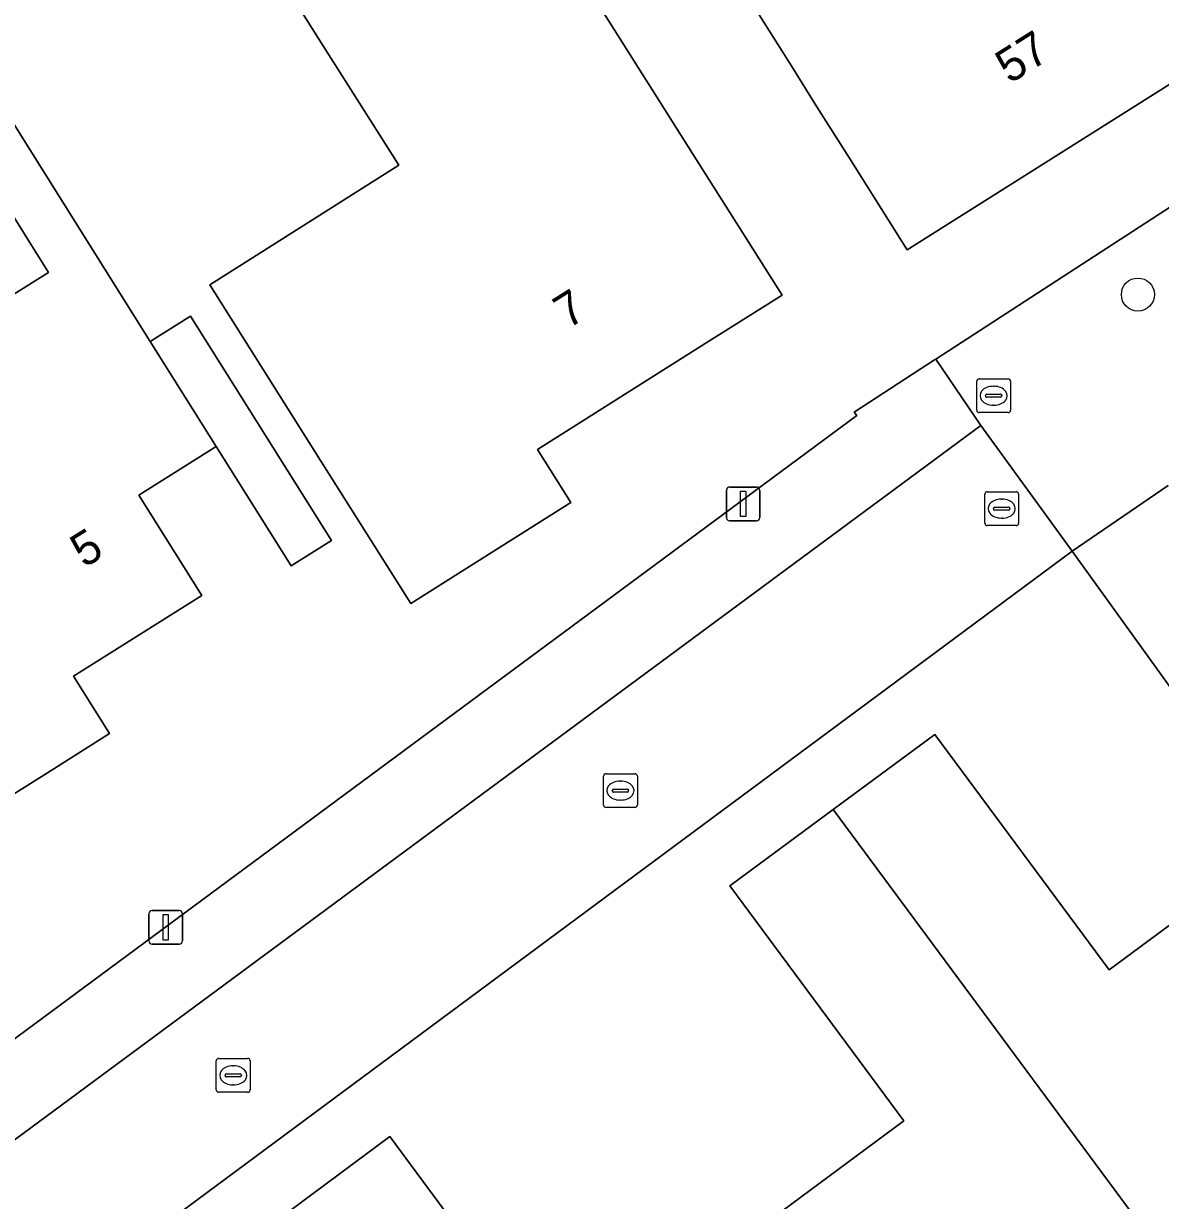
# Model space of a CAD drawing. Extents: x 157767 to 159172, y 387839 to 389425.
# Drawn here: x 158173.32 to 158206.93, y 388897.61 to 388932.4 of the extents above; entities that cross this region are included whole.
import ezdxf

# ---------------------------------------------------------------- set-up
doc = ezdxf.new("R2010")
doc.units = 0
for name, color, linetype in [('IMGEO_Boom', 7, 'Continuous'), ('IMGEO_Brandkraan', 7, 'Continuous'), ('IMGEO_Erf', 7, 'Continuous'), ('IMGEO_Kolk', 7, 'Continuous'), ('IMGEO_Lichtmast', 7, 'Continuous'), ('IMGEO_Pand', 7, 'Continuous'), ('IMGEO_Pand_nummerreeks', 7, 'Continuous'), ('IMGEO_Rijbaan_lokaal_open', 7, 'Continuous'), ('IMGEO_Voetpad_open', 7, 'Continuous')]:
    doc.layers.add(name, color=color, linetype=linetype)

msp = doc.modelspace()

# ---------------------------------------------------------------- linework, layer by layer
at = {"layer": 'IMGEO_Boom'}
msp.add_circle((158206.258, 388924.391), 0.489, dxfattribs=at)
at = {"layer": 'IMGEO_Brandkraan'}
for p, q in [((158201.568, 388921.901), (158202.42, 388921.901)), ((158201.493, 388920.975), (158201.493, 388921.827)), ((158201.981, 388921.681), (158202.006, 388921.681)), ((158202.494, 388921.827), (158202.494, 388920.975)), ((158201.752, 388921.395), (158201.752, 388921.407)), ((158202.19, 388921.358), (158201.792, 388921.358)), ((158201.795, 388921.444), (158202.193, 388921.444)), ((158202.236, 388921.407), (158202.236, 388921.395)), ((158202.42, 388920.901), (158201.568, 388920.901)), ((158202.004, 388921.121), (158201.979, 388921.121))]:
    msp.add_line(p, q, dxfattribs=at)
for points in [[(158201.568, 388921.901), (158202.42, 388921.901)], [(158201.493, 388920.975), (158201.493, 388921.827)], [(158202.494, 388921.827), (158202.494, 388920.975)], [(158202.42, 388920.901), (158201.568, 388920.901)]]:
    msp.add_lwpolyline(points, dxfattribs=at)
for centre, radius, start, end in [((158201.57, 388921.825), 0.0765, 91.552, 178.448), ((158201.57, 388921.825), 0.0765, 91.552, 178.448), ((158202.418, 388921.825), 0.0765, 1.552, 88.448), ((158202.418, 388921.825), 0.0765, 1.552, 88.448), ((158201.792, 388921.404), 0.0403, 85.8775, 175.7526), ((158201.789, 388921.394), 0.0366, 178.938, 274.7102), ((158202.193, 388921.401), 0.043, 264.8664, 352.4533), ((158202.197, 388921.406), 0.0386, 1.7309, 96.639), ((158201.57, 388920.977), 0.0765, 181.552, 268.448), ((158201.57, 388920.977), 0.0765, 181.552, 268.448), ((158202.418, 388920.977), 0.0765, 271.552, 358.448), ((158202.418, 388920.977), 0.0765, 271.552, 358.448)]:
    msp.add_arc(centre, radius, start, end, dxfattribs=at)
for centre, major_axis, ratio, start_param, end_param in [((158201.98, 388921.401), (-0.387, 0.002), 0.722429, 4.712389, 7.853982), ((158202.005, 388921.401), (-0.39, 0.002), 0.717154, 1.570796, 4.712389)]:
    msp.add_ellipse(centre, major_axis=major_axis, ratio=ratio, start_param=start_param, end_param=end_param, dxfattribs=at)
at = {"layer": 'IMGEO_Erf'}
for points in [[(158262.589, 388997.426), (158244.48, 388987.167), (158230.817, 388978.764), (158231.091, 388978.241), (158227.727, 388976.477), (158227.574, 388976.769), (158191.201, 388954.398), (158194.451, 388949.131), (158184.121, 388942.756), (158188.52, 388935.797), (158190.425, 388932.783), (158193.097, 388928.557), (158195.739, 388924.377), (158195.585, 388924.279), (158193.467, 388922.941), (158188.509, 388919.807), (158189.493, 388918.249), (158184.77, 388915.264), (158182.099, 388919.491), (158178.819, 388924.68), (158184.408, 388928.213), (158182.157, 388931.775), (158177.02, 388939.901), (158169.794, 388935.333)], [(158162.724, 388894.754), (158197.947, 388920.815), (158197.869, 388920.914), (158200.248, 388922.459), (158200.285, 388922.483), (158241.767, 388949.419)], [(158172.154, 388930.821), (158177.063, 388923.003), (158178.254, 388923.751), (158182.418, 388917.119), (158181.226, 388916.371), (158179.013, 388919.896), (158176.726, 388918.46), (158178.586, 388915.495), (158174.794, 388913.115), (158175.862, 388911.412), (158173.912, 388910.188), (158171.296, 388908.546)], [(158173.003, 388924.388), (158174.053, 388925.046), (158170.918, 388930.046)]]:
    msp.add_lwpolyline(points, dxfattribs=at)
for points in [[(158209.582, 388932.108), (158199.438, 388925.715), (158197.731, 388928.423), (158196.772, 388929.945), (158196.025, 388931.13), (158193.878, 388934.537), (158191.604, 388938.146), (158189.691, 388941.18), (158199.717, 388947.502), (158201.63, 388944.469), (158201.745, 388944.541), (158206.916, 388936.338)], [(158156.023, 388881.014), (158155.865, 388880.897), (158162.053, 388872.377), (158167.202, 388876.188), (158162.071, 388883.122), (158165.097, 388885.36), (158168.086, 388887.572), (158173.217, 388880.638), (158178.266, 388884.374), (158183.249, 388888.061), (158178.096, 388895.025), (158181.147, 388897.282), (158184.145, 388899.501), (158189.302, 388892.533), (158194.355, 388896.272), (158199.343, 388899.963), (158194.2, 388906.913), (158197.248, 388909.169), (158200.253, 388911.392), (158205.406, 388904.429), (158210.515, 388908.209), (158204.311, 388916.804)]]:
    msp.add_lwpolyline(points, close=True, dxfattribs=at)
at = {"layer": 'IMGEO_Kolk'}
for p, q in [((158201.732, 388917.638), (158201.732, 388918.49)), ((158201.807, 388918.564), (158202.659, 388918.564)), ((158202.733, 388918.49), (158202.733, 388917.638)), ((158201.991, 388918.058), (158201.991, 388918.07)), ((158202.034, 388918.107), (158202.432, 388918.107)), ((158202.22, 388918.344), (158202.245, 388918.344)), ((158202.475, 388918.07), (158202.475, 388918.058)), ((158202.429, 388918.021), (158202.031, 388918.021)), ((158202.243, 388917.784), (158202.218, 388917.784)), ((158202.659, 388917.564), (158201.807, 388917.564)), ((158190.461, 388909.303), (158190.461, 388910.155)), ((158190.536, 388910.229), (158191.388, 388910.229)), ((158191.462, 388910.155), (158191.462, 388909.303)), ((158190.72, 388909.723), (158190.72, 388909.735)), ((158191.158, 388909.686), (158190.76, 388909.686)), ((158190.763, 388909.772), (158191.161, 388909.772)), ((158190.949, 388910.009), (158190.974, 388910.009)), ((158191.204, 388909.735), (158191.204, 388909.723)), ((158190.972, 388909.449), (158190.947, 388909.449)), ((158191.388, 388909.229), (158190.536, 388909.229)), ((158179.015, 388900.886), (158179.015, 388901.738)), ((158179.09, 388901.812), (158179.942, 388901.812)), ((158180.016, 388901.738), (158180.016, 388900.886)), ((158179.317, 388901.355), (158179.715, 388901.355)), ((158179.503, 388901.592), (158179.528, 388901.592)), ((158179.274, 388901.306), (158179.274, 388901.318)), ((158179.712, 388901.269), (158179.314, 388901.269)), ((158179.526, 388901.032), (158179.501, 388901.032)), ((158179.758, 388901.318), (158179.758, 388901.306)), ((158179.942, 388900.812), (158179.09, 388900.812))]:
    msp.add_line(p, q, dxfattribs=at)
for points in [[(158201.732, 388917.638), (158201.732, 388918.49)], [(158201.807, 388918.564), (158202.659, 388918.564)], [(158202.733, 388918.49), (158202.733, 388917.638)], [(158202.659, 388917.564), (158201.807, 388917.564)], [(158190.461, 388909.303), (158190.461, 388910.155)], [(158190.536, 388910.229), (158191.388, 388910.229)], [(158191.462, 388910.155), (158191.462, 388909.303)], [(158191.388, 388909.229), (158190.536, 388909.229)], [(158179.015, 388900.886), (158179.015, 388901.738)], [(158179.09, 388901.812), (158179.942, 388901.812)], [(158180.016, 388901.738), (158180.016, 388900.886)], [(158179.942, 388900.812), (158179.09, 388900.812)]]:
    msp.add_lwpolyline(points, dxfattribs=at)
for centre, radius, start, end in [((158201.809, 388918.488), 0.0765, 91.552, 178.448), ((158201.809, 388918.488), 0.0765, 91.552, 178.448), ((158202.657, 388918.488), 0.0765, 1.552, 88.448), ((158202.657, 388918.488), 0.0765, 1.552, 88.448), ((158202.031, 388918.067), 0.0403, 85.8775, 175.7526), ((158202.028, 388918.057), 0.0366, 178.938, 274.7102), ((158202.432, 388918.064), 0.043, 264.8664, 352.4533), ((158202.436, 388918.069), 0.0386, 1.7309, 96.639), ((158201.809, 388917.64), 0.0765, 181.552, 268.448), ((158201.809, 388917.64), 0.0765, 181.552, 268.448), ((158202.657, 388917.64), 0.0765, 271.552, 358.448), ((158202.657, 388917.64), 0.0765, 271.552, 358.448), ((158190.538, 388910.153), 0.0765, 91.552, 178.448), ((158190.538, 388910.153), 0.0765, 91.552, 178.448), ((158191.386, 388910.153), 0.0765, 1.552, 88.448), ((158191.386, 388910.153), 0.0765, 1.552, 88.448), ((158190.76, 388909.732), 0.0403, 85.8775, 175.7526), ((158190.757, 388909.722), 0.0366, 178.938, 274.7102), ((158191.161, 388909.729), 0.043, 264.8664, 352.4533), ((158191.165, 388909.734), 0.0386, 1.7309, 96.639), ((158190.538, 388909.305), 0.0765, 181.552, 268.448), ((158190.538, 388909.305), 0.0765, 181.552, 268.448), ((158191.386, 388909.305), 0.0765, 271.552, 358.448), ((158191.386, 388909.305), 0.0765, 271.552, 358.448), ((158179.092, 388901.736), 0.0765, 91.552, 178.448), ((158179.092, 388901.736), 0.0765, 91.552, 178.448), ((158179.94, 388901.736), 0.0765, 1.552, 88.448), ((158179.94, 388901.736), 0.0765, 1.552, 88.448), ((158179.314, 388901.315), 0.0403, 85.8775, 175.7526), ((158179.719, 388901.317), 0.0386, 1.7309, 96.639), ((158179.311, 388901.305), 0.0366, 178.938, 274.7102), ((158179.715, 388901.312), 0.043, 264.8664, 352.4533), ((158179.092, 388900.888), 0.0765, 181.552, 268.448), ((158179.092, 388900.888), 0.0765, 181.552, 268.448), ((158179.94, 388900.888), 0.0765, 271.552, 358.448), ((158179.94, 388900.888), 0.0765, 271.552, 358.448)]:
    msp.add_arc(centre, radius, start, end, dxfattribs=at)
for centre, major_axis, ratio, start_param, end_param in [((158202.219, 388918.064), (-0.387, 0.002), 0.722429, 4.712389, 7.853982), ((158202.244, 388918.064), (-0.39, 0.002), 0.717154, 1.570796, 4.712389), ((158190.948, 388909.729), (-0.387, 0.002), 0.722429, 4.712389, 7.853982), ((158190.973, 388909.729), (-0.39, 0.002), 0.717154, 1.570796, 4.712389), ((158179.502, 388901.312), (-0.387, 0.002), 0.722429, 4.712389, 7.853982), ((158179.527, 388901.312), (-0.39, 0.002), 0.717154, 1.570796, 4.712389)]:
    msp.add_ellipse(centre, major_axis=major_axis, ratio=ratio, start_param=start_param, end_param=end_param, dxfattribs=at)
at = {"layer": 'IMGEO_Lichtmast'}
for p, q in [((158194.094, 388917.803), (158194.094, 388918.603)), ((158194.094, 388918.603), (158194.094, 388917.803)), ((158194.194, 388918.703), (158194.984, 388918.703)), ((158194.984, 388918.703), (158194.194, 388918.703)), ((158195.084, 388918.603), (158195.084, 388917.803)), ((158195.084, 388917.803), (158195.084, 388918.603)), ((158194.984, 388917.703), (158194.194, 388917.703)), ((158194.194, 388917.703), (158194.984, 388917.703)), ((158177.023, 388905.287), (158177.023, 388906.087)), ((158177.023, 388906.087), (158177.023, 388905.287)), ((158177.123, 388906.187), (158177.913, 388906.187)), ((158177.913, 388906.187), (158177.123, 388906.187)), ((158178.013, 388906.087), (158178.013, 388905.287)), ((158178.013, 388905.287), (158178.013, 388906.087)), ((158177.913, 388905.187), (158177.123, 388905.187)), ((158177.123, 388905.187), (158177.913, 388905.187))]:
    msp.add_line(p, q, dxfattribs=at)
for points in [[(158194.514, 388918.578), (158194.664, 388918.578), (158194.664, 388917.828), (158194.514, 388917.828), (158194.514, 388918.578)], [(158177.443, 388906.062), (158177.593, 388906.062), (158177.593, 388905.312), (158177.443, 388905.312), (158177.443, 388906.062)]]:
    msp.add_lwpolyline(points, dxfattribs=at)
for centre, start, end in [((158194.194, 388918.603), 90, 180), ((158194.194, 388918.603), 90, 180), ((158194.984, 388918.603), 0, 90), ((158194.984, 388918.603), 360, 90), ((158194.194, 388917.803), 180, 270), ((158194.194, 388917.803), 180, 270), ((158194.984, 388917.803), 270, 0), ((158194.984, 388917.803), 270, 0), ((158177.123, 388906.087), 90, 180), ((158177.123, 388906.087), 90, 180), ((158177.913, 388906.087), 0, 90), ((158177.913, 388906.087), 360, 90), ((158177.123, 388905.287), 180, 270), ((158177.123, 388905.287), 180, 270), ((158177.913, 388905.287), 270, 0), ((158177.913, 388905.287), 270, 0)]:
    msp.add_arc(centre, 0.1, start, end, dxfattribs=at)
at = {"layer": 'IMGEO_Pand'}
for points in [[(158180.802, 388947.98), (158167.172, 388939.481), (158169.794, 388935.333), (158177.02, 388939.901), (158182.157, 388931.775), (158184.408, 388928.213), (158178.819, 388924.68), (158182.099, 388919.491), (158184.77, 388915.264), (158189.493, 388918.249), (158188.509, 388919.807), (158193.467, 388922.941), (158195.585, 388924.279), (158195.739, 388924.377), (158193.097, 388928.557), (158190.425, 388932.783), (158188.52, 388935.797), (158184.121, 388942.756)], [(158206.916, 388936.338), (158201.745, 388944.541), (158201.63, 388944.469), (158199.717, 388947.502), (158189.691, 388941.18), (158191.604, 388938.146), (158193.878, 388934.537), (158196.025, 388931.13), (158196.772, 388929.945), (158197.731, 388928.423), (158199.438, 388925.715), (158209.582, 388932.108)], [(158179.013, 388919.896), (158177.063, 388923.003), (158172.154, 388930.821), (158170.918, 388930.046), (158174.053, 388925.046), (158173.003, 388924.388), (158167.194, 388920.742), (158167.778, 388919.812), (158167.302, 388919.513), (158166.86, 388920.218), (158164.378, 388918.661), (158167.048, 388914.407), (158169.538, 388915.97), (158168.912, 388916.967), (158169.379, 388917.26), (158170.668, 388915.207), (158168.119, 388913.608), (158168.638, 388912.781), (158171.296, 388908.546), (158173.912, 388910.188), (158175.862, 388911.412), (158174.794, 388913.115), (158178.586, 388915.495), (158176.726, 388918.46)], [(158177.063, 388923.003), (158179.013, 388919.896), (158181.226, 388916.371), (158182.418, 388917.119), (158178.254, 388923.751)], [(158218.094, 388889.041), (158211.631, 388897.774), (158215.899, 388900.933), (158210.515, 388908.209), (158205.406, 388904.429), (158200.253, 388911.392), (158197.248, 388909.169), (158214.226, 388886.234)], [(158210.291, 388883.378), (158214.226, 388886.234), (158197.248, 388909.169), (158194.2, 388906.913), (158199.343, 388899.963), (158194.355, 388896.272), (158199.776, 388888.924), (158203.919, 388891.99)], [(158181.147, 388897.282), (158198.131, 388874.39), (158201.985, 388877.232), (158195.613, 388885.844), (158199.776, 388888.924), (158194.355, 388896.272), (158189.302, 388892.533), (158184.145, 388899.501)]]:
    msp.add_lwpolyline(points, close=True, dxfattribs=at)
at = {"layer": 'IMGEO_Rijbaan_lokaal_open'}
msp.add_lwpolyline([(158156.023, 388881.014), (158204.311, 388916.804), (158201.612, 388920.522), (158153.261, 388884.787)], close=True, dxfattribs=at)
at = {"layer": 'IMGEO_Voetpad_open'}
for points in [[(158241.767, 388949.419), (158200.285, 388922.483), (158201.612, 388920.522), (158204.311, 388916.804), (158207.15, 388918.744)], [(158207.15, 388918.744), (158204.311, 388916.804), (158210.515, 388908.209), (158215.899, 388900.933), (158258.094, 388843.884), (158262.359, 388838.121), (158264.501, 388835.227), (158269.916, 388827.91), (158273.985, 388822.573)]]:
    msp.add_lwpolyline(points, dxfattribs=at)
msp.add_lwpolyline([(158201.612, 388920.522), (158200.285, 388922.483), (158200.248, 388922.459), (158197.869, 388920.914), (158197.947, 388920.815), (158162.724, 388894.754), (158159.237, 388895.772), (158149.474, 388889.698), (158153.261, 388884.787)], close=True, dxfattribs=at)

# ---------------------------------------------------------------- texts
at = {"layer": 'IMGEO_Pand_nummerreeks'}
for s, rotation, p in [('57', 32.2174, (158202.468, 388930.603)), ('7', 32.2974, (158189.408, 388923.357)), ('5', 32.1143, (158175.117, 388916.293))]:
    msp.add_text(s, height=1, rotation=rotation, dxfattribs=at).set_placement(p)

doc.saveas('drawing.dxf')
